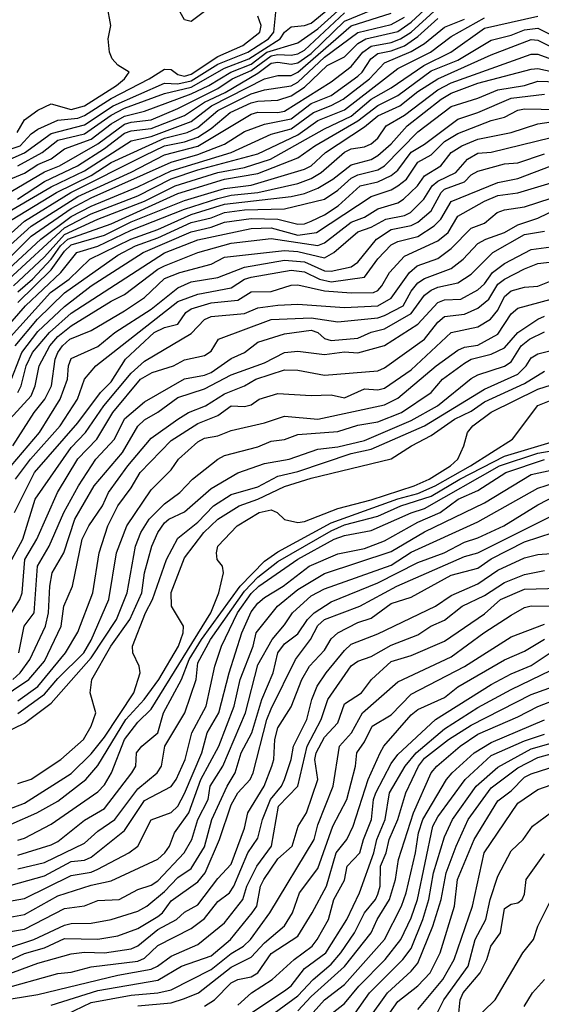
# Model space of a CAD drawing. Header units: metres. Extents: x -51132 to -49532, y -231222 to -229437.
# Tile 440 of 656: x -50198 to -50159, y -230481 to -230407. Entities that reach past the tile are written whole.
import ezdxf

# ---------------------------------------------------------------- set-up
doc = ezdxf.new("R2010")
doc.units = ezdxf.units.M
for name, color, linetype in [('CONTOUR_HALF', 8, 'Continuous'), ('CONTOUR_INDEX', 1, 'Continuous'), ('CONTOUR_INTER', 3, 'Continuous')]:
    doc.layers.add(name, color=color, linetype=linetype)

msp = doc.modelspace()

# ---------------------------------------------------------------- linework, layer by layer
at = {"layer": 'CONTOUR_HALF'}
for points, elevation in [([(-50198.58, -230418.256), (-50196.759, -230417.259), (-50195.58, -230416.352), (-50193.58, -230415.871), (-50191.58, -230414.47), (-50190.58, -230413.958), (-50187.58, -230412.847), (-50185.58, -230412.368), (-50183.08, -230410.956), (-50181.262, -230410.259), (-50178.917, -230408.759), (-50178.58, -230408.252), (-50178.08, -230407.858), (-50177.08, -230407.759), (-50176.58, -230407.579), (-50174.08, -230405.509)], 39.5), ([(-50200.58, -230424.638), (-50198.08, -230422.419), (-50194.615, -230420.259), (-50189.08, -230417.493), (-50187.58, -230416.776), (-50186.08, -230416.476), (-50185.08, -230416.11), (-50184.08, -230415.464), (-50182.646, -230414.259), (-50181.08, -230413.55), (-50180.58, -230413.42), (-50179.08, -230413.353), (-50178.08, -230413.029), (-50177.08, -230412.381), (-50175.393, -230410.759), (-50174.08, -230410.106), (-50173.08, -230409.11), (-50172.499, -230408.759), (-50170.08, -230408.197), (-50169.08, -230407.511), (-50167.08, -230405.619)], 42.5), ([(-50184.08, -230406.333), (-50185.58, -230407.455), (-50186.08, -230407.326), (-50186.406, -230406.759)], 38.5), ([(-50200.08, -230422.174), (-50196.08, -230419.841), (-50193.58, -230418.647), (-50190.08, -230416.403), (-50188.58, -230416.064), (-50185.58, -230414.947), (-50184.048, -230413.759), (-50180.08, -230411.748), (-50179.08, -230411.491), (-50178.08, -230411.485), (-50177.58, -230411.255), (-50173.58, -230407.784), (-50170.58, -230406.823)], 41.5), ([(-50199.58, -230417.175), (-50198.392, -230416.759), (-50197.58, -230415.87), (-50197.08, -230415.514), (-50195.58, -230414.849), (-50194.08, -230414.688), (-50193.58, -230414.489), (-50191.58, -230413.226), (-50188.725, -230411.759), (-50187.58, -230411.023), (-50187.08, -230411.045), (-50186.58, -230411.433), (-50186.08, -230411.544), (-50185.58, -230411.4), (-50183.58, -230410.074), (-50181.698, -230409.259), (-50180.435, -230408.259), (-50180.327, -230407.759), (-50180.58, -230407.045)], 38.5), ([(-50199.08, -230420.189), (-50196.58, -230418.721), (-50195.442, -230418.259), (-50192.58, -230416.621), (-50190.58, -230415.145), (-50190.08, -230414.983), (-50188.58, -230414.827), (-50186.58, -230413.975), (-50183.58, -230412.467), (-50182.519, -230411.759), (-50181.08, -230411.125), (-50179.58, -230410.027), (-50179.08, -230409.926), (-50178.08, -230409.97), (-50177.58, -230409.88), (-50177.08, -230409.597), (-50174.08, -230406.808)], 40.5), ([(-50199.291, -230425.259), (-50197.58, -230423.533), (-50194.58, -230421.463), (-50193.08, -230420.67), (-50187.08, -230418), (-50185.08, -230417.421), (-50183.08, -230416.644), (-50181.58, -230415.705), (-50180.08, -230415.151), (-50178.08, -230414.747), (-50176.58, -230413.605), (-50175.08, -230412.998), (-50173.08, -230411.545), (-50172.766, -230411.259), (-50172.122, -230410.259), (-50171.58, -230409.852), (-50170.58, -230409.651), (-50169.58, -230409.263), (-50168.58, -230408.582), (-50167.08, -230407.233)], 43.5), ([(-50199.25, -230426.759), (-50195.08, -230422.913), (-50193.08, -230421.874), (-50189.58, -230420.51), (-50187.08, -230419.253), (-50185.08, -230418.575), (-50180.58, -230417.367), (-50177.58, -230415.949), (-50176.08, -230414.86), (-50174.08, -230414.063), (-50170.08, -230410.978), (-50167.635, -230409.759), (-50166.08, -230408.57), (-50163.58, -230407.166)], 44.5), ([(-50198.58, -230427.718), (-50197.477, -230426.759), (-50196.089, -230425.259), (-50195.375, -230424.259), (-50194.818, -230423.759), (-50191.58, -230422.624), (-50186.58, -230420.337), (-50183.08, -230419.276), (-50180.58, -230418.846), (-50177.58, -230417.662), (-50176.303, -230416.759), (-50173.08, -230414.906), (-50171.58, -230413.735), (-50170.08, -230413.003), (-50167.58, -230411.149), (-50165.58, -230410.354), (-50163.08, -230408.837), (-50161.58, -230408.483), (-50160.58, -230408.086), (-50159.58, -230407.957), (-50157.58, -230408.939)], 45.5), ([(-50200.194, -230431.259), (-50198.011, -230428.759), (-50195.35, -230426.259), (-50194.161, -230424.759), (-50192.58, -230424.292), (-50190.08, -230423.097), (-50186.08, -230421.519), (-50183.58, -230420.718), (-50182.58, -230420.477), (-50180.58, -230420.272), (-50177.58, -230419.596), (-50176.58, -230419.207), (-50175.842, -230418.759), (-50174.08, -230417.234), (-50173.58, -230416.991), (-50172.58, -230416.853), (-50172.08, -230416.61), (-50171.58, -230416.191), (-50170.955, -230415.259), (-50169.58, -230414.466), (-50167.08, -230412.571), (-50166.08, -230412.035), (-50160.08, -230409.888), (-50159.58, -230409.9), (-50158.08, -230410.452)], 46.5), ([(-50198.781, -230431.759), (-50197.114, -230429.759), (-50195.08, -230427.782), (-50191.08, -230424.963), (-50189.744, -230424.259), (-50188.08, -230423.667), (-50185.58, -230422.52), (-50184.08, -230422.162), (-50183.08, -230421.766), (-50181.58, -230421.571), (-50178.58, -230421.497), (-50175.58, -230420.771), (-50174.58, -230420.098), (-50173.58, -230419.202), (-50173.08, -230418.945), (-50171.58, -230418.565), (-50171.08, -230418.273), (-50168.58, -230415.712), (-50166.08, -230413.825), (-50164.08, -230413.199), (-50162.58, -230412.567), (-50160.58, -230412.251), (-50159.58, -230411.919), (-50156.58, -230412.017)], 47.5), ([(-50198.577, -230435.259), (-50198.316, -230434.759), (-50197.95, -230433.259), (-50197.487, -230432.259), (-50196.2, -230430.759), (-50194.58, -230429.316), (-50187.58, -230424.777), (-50185.08, -230423.805), (-50181.08, -230422.963), (-50179.58, -230422.916), (-50177.58, -230423.466), (-50176.185, -230423.259), (-50172.08, -230420.559), (-50170.58, -230420.066), (-50170.08, -230419.761), (-50169.43, -230419.259), (-50168.58, -230417.997), (-50167.58, -230417.452), (-50166.58, -230416.435), (-50165.58, -230415.846), (-50163.08, -230414.867), (-50162.08, -230414.622), (-50161.08, -230414.105), (-50160.58, -230413.995), (-50158.08, -230414.042)], 48.5), ([(-50198.954, -230439.259), (-50197.345, -230436.759), (-50196.549, -230435.759), (-50196.062, -230434.759), (-50195.768, -230432.759), (-50195.578, -230432.259), (-50195.238, -230431.759), (-50194.68, -230431.259), (-50193.08, -230430.602), (-50190.58, -230429.137), (-50189.08, -230428.125), (-50187.58, -230426.708), (-50186.436, -230426.259), (-50184.08, -230425.626), (-50183.08, -230425.117), (-50178.58, -230424.605), (-50177.58, -230424.687), (-50175.58, -230425.164), (-50174.878, -230424.759), (-50173.08, -230423.215), (-50172.08, -230422.871), (-50170.992, -230422.259), (-50169.58, -230421.993), (-50169.133, -230421.759), (-50168.135, -230420.759), (-50167.506, -230419.759), (-50167.08, -230419.407), (-50165.731, -230418.759), (-50164.866, -230417.759), (-50164.08, -230417.315), (-50163.08, -230417.235), (-50158.58, -230416.141)], 49.5), ([(-50198.76, -230441.759), (-50197.627, -230440.259), (-50195.397, -230437.759), (-50194.1, -230435.759), (-50193.59, -230434.259), (-50192.732, -230433.259), (-50186.58, -230428.428), (-50185.08, -230427.874), (-50182.58, -230427.422), (-50181.594, -230426.759), (-50181.08, -230426.6), (-50178.08, -230426.085), (-50177.08, -230426.217), (-50175.95, -230426.759), (-50175.08, -230426.965), (-50172.58, -230426.614), (-50171.58, -230425.23), (-50170.58, -230424.19), (-50170.08, -230423.937), (-50168.58, -230423.553), (-50167.363, -230422.759), (-50166.858, -230422.259), (-50166.08, -230420.93), (-50162.58, -230419.511), (-50161.08, -230419.211), (-50158.58, -230418.258)], 50.5), ([(-50199.03, -230447.759), (-50198.195, -230446.259), (-50197.273, -230443.259), (-50194.58, -230439.366), (-50193.514, -230438.259), (-50192.139, -230436.259), (-50190.08, -230433.795), (-50189.08, -230432.905), (-50185.58, -230430.844), (-50184.58, -230429.79), (-50184.08, -230429.571), (-50181.58, -230429.323), (-50180.58, -230428.898), (-50179.08, -230428.713), (-50177.58, -230428.644), (-50174.08, -230428.874), (-50171.575, -230428.759), (-50170.58, -230428.192), (-50169.212, -230426.259), (-50168.644, -230425.759), (-50167.08, -230425.209), (-50166.08, -230424.46), (-50164.58, -230422.933), (-50163.58, -230422.563), (-50162.631, -230421.759), (-50162.08, -230421.567), (-50160.58, -230421.341), (-50157.58, -230420.366)], 51.5), ([(-50198.507, -230454.759), (-50198.091, -230452.759), (-50197.354, -230451.759), (-50197.091, -230448.259), (-50196.236, -230446.759), (-50195.13, -230444.259), (-50194.028, -230442.259), (-50192.735, -230440.259), (-50191.337, -230438.759), (-50190.58, -230437.239), (-50189.08, -230435.943), (-50186.08, -230434.239), (-50184.58, -230433.958), (-50184.08, -230433.749), (-50182.58, -230432.71), (-50181.58, -230432.266), (-50180.58, -230431.473), (-50178.58, -230430.846), (-50176.58, -230430.58), (-50176.08, -230430.757), (-50175.58, -230431.201), (-50175.08, -230431.37), (-50173.08, -230431.174), (-50172.08, -230430.745), (-50171.08, -230430.489), (-50169.08, -230429.341), (-50168.08, -230427.956), (-50167.58, -230427.576), (-50167.08, -230427.356), (-50165.58, -230427.045), (-50164.58, -230426.378), (-50162.956, -230424.759), (-50160.58, -230423.416), (-50159.08, -230423.169)], 52.5), ([(-50200.08, -230458.304), (-50197.747, -230456.759), (-50196.58, -230455.391), (-50195.338, -230452.759), (-50195.139, -230451.259), (-50194.472, -230449.759), (-50193.742, -230446.259), (-50193.265, -230445.259), (-50192.224, -230443.759), (-50191.784, -230442.759), (-50190.335, -230440.759), (-50188.58, -230438.686), (-50186.58, -230437.253), (-50185.769, -230436.759), (-50184.508, -230436.259), (-50183.08, -230435.351), (-50181.592, -230434.759), (-50180.745, -230434.259), (-50178.58, -230433.556), (-50177.58, -230433.587), (-50175.58, -230433.964), (-50171.58, -230433.636), (-50171.08, -230433.396), (-50168.088, -230431.259), (-50167.08, -230429.973), (-50166.58, -230429.564), (-50165.08, -230429.385), (-50164.08, -230428.939), (-50163.267, -230428.259), (-50162.58, -230427.132), (-50162.08, -230426.749), (-50160.58, -230425.997), (-50159.58, -230425.593), (-50158.08, -230425.402)], 53.5), ([(-50198.58, -230459.308), (-50196.58, -230457.863), (-50195.58, -230456.693), (-50193.63, -230454.759), (-50193.08, -230453.818), (-50191.742, -230450.759), (-50191.17, -230447.259), (-50190.396, -230445.259), (-50188.58, -230442.542), (-50187.08, -230441.051), (-50186.533, -230440.259), (-50185.08, -230438.944), (-50184.58, -230438.675), (-50183.58, -230438.496), (-50182.58, -230438.103), (-50180.08, -230437.535), (-50178.58, -230437.039), (-50176.08, -230437.244), (-50171.08, -230436.169), (-50170.08, -230435.68), (-50167.222, -230433.259), (-50165.58, -230432.076), (-50165.08, -230431.848), (-50164.08, -230431.699), (-50162.58, -230430.887), (-50161.58, -230429.36), (-50161.08, -230428.937), (-50158.58, -230428.267)], 54.5), ([(-50198.58, -230464.568), (-50197.58, -230464.245), (-50195.356, -230462.759), (-50193.661, -230461.259), (-50193.079, -230460.259), (-50192.737, -230459.259), (-50193.16, -230457.759), (-50193.039, -230456.759), (-50191.597, -230454.259), (-50190.178, -230452.259), (-50189.27, -230450.259), (-50189.077, -230448.759), (-50188.528, -230446.759), (-50188.08, -230445.745), (-50187.58, -230445.024), (-50187.249, -230444.759), (-50186.08, -230444.206), (-50184.08, -230442.443), (-50182.08, -230441.283), (-50180.08, -230440.57), (-50178.226, -230440.259), (-50176.08, -230439.513), (-50174.58, -230439.327), (-50172.58, -230438.855), (-50169.08, -230437.353), (-50167.116, -230436.259), (-50164.58, -230434.218), (-50164.08, -230433.925), (-50162.08, -230433.279), (-50161.58, -230432.956), (-50160.831, -230431.759), (-50160.209, -230431.259), (-50159.08, -230430.696)], 55.5), ([(-50199.08, -230467.614), (-50197.143, -230466.759), (-50195.58, -230465.878), (-50193.48, -230464.259), (-50192.58, -230463.199), (-50190.484, -230459.759), (-50189.109, -230458.259), (-50188.012, -230456.759), (-50186.519, -230454.259), (-50186.172, -230453.259), (-50186.166, -230452.759), (-50187.065, -230451.259), (-50187.08, -230450.246), (-50186.08, -230447.635), (-50184.635, -230445.759), (-50183.58, -230444.754), (-50181.972, -230443.759), (-50180.58, -230443.252), (-50178.58, -230442.307), (-50176.58, -230441.671), (-50170.58, -230440.228), (-50169.074, -230439.259), (-50167.58, -230438.485), (-50165.833, -230437.259), (-50164.58, -230436.655), (-50163.58, -230435.944), (-50160.58, -230434.588), (-50159.08, -230433.657)], 56.5), ([(-50198.58, -230469.94), (-50196.08, -230469.163), (-50195.58, -230468.896), (-50193.58, -230467.3), (-50192.08, -230466.429), (-50190.04, -230463.759), (-50189.733, -230463.259), (-50189.668, -230462.259), (-50189.292, -230461.759), (-50188.07, -230460.759), (-50187.648, -230459.259), (-50186.317, -230456.759), (-50185.723, -230455.259), (-50184.807, -230453.759), (-50181.908, -230449.759), (-50180.08, -230447.892), (-50179.08, -230447.188), (-50175.08, -230445.011), (-50170.08, -230443.229), (-50168.58, -230442.822), (-50167.286, -230442.259), (-50164.642, -230440.759), (-50161.488, -230438.759), (-50159.58, -230436.227), (-50157.08, -230435.23)], 57.5), ([(-50199.08, -230472.178), (-50196.58, -230471.484), (-50194.58, -230470.409), (-50193.58, -230470.292), (-50193.08, -230470.073), (-50190.58, -230468.072), (-50189.08, -230465.839), (-50187.08, -230464.776), (-50186.705, -230464.259), (-50186.041, -230462.759), (-50185.532, -230460.759), (-50184.457, -230458.759), (-50183.81, -230455.759), (-50183.295, -230454.259), (-50182.118, -230451.759), (-50181.08, -230450.33), (-50180.516, -230449.759), (-50177.58, -230447.734), (-50174.859, -230446.259), (-50174.08, -230445.982), (-50172.08, -230445.607), (-50169.08, -230444.27), (-50168.08, -230443.948), (-50162.454, -230440.759), (-50159.58, -230439.807), (-50157.58, -230439.441)], 58.5), ([(-50200.58, -230474.829), (-50198.08, -230474.381), (-50195.58, -230472.983), (-50193.08, -230472.172), (-50191.58, -230471.864), (-50188.08, -230470.218), (-50187.551, -230469.759), (-50187.209, -230469.259), (-50186.836, -230468.259), (-50185.758, -230466.759), (-50184.858, -230464.259), (-50183.496, -230461.759), (-50182.361, -230458.759), (-50181.913, -230456.759), (-50180.925, -230454.259), (-50180.709, -230453.259), (-50179.105, -230451.259), (-50177.58, -230450.019), (-50175.58, -230448.827), (-50170.58, -230447.181), (-50168.08, -230445.697), (-50163.58, -230443.512), (-50160.08, -230441.399), (-50157.08, -230440.763)], 59.5), ([(-50199.58, -230476.982), (-50197.37, -230476.259), (-50195.08, -230475.183), (-50194.58, -230475.046), (-50193.08, -230475.034), (-50191.58, -230474.74), (-50189.58, -230474.122), (-50188.911, -230473.759), (-50187.58, -230472.659), (-50186.58, -230471.605), (-50185.58, -230470.923), (-50184.58, -230469.316), (-50184.043, -230467.259), (-50182.887, -230464.759), (-50182.286, -230463.759), (-50181.843, -230462.259), (-50181.031, -230460.759), (-50180.273, -230458.259), (-50179.425, -230456.259), (-50179.085, -230454.759), (-50178.58, -230454.101), (-50177.58, -230453.339), (-50176.855, -230452.259), (-50176.367, -230451.759), (-50175.08, -230450.943), (-50171.58, -230449.526), (-50168.58, -230447.993), (-50166.617, -230447.259), (-50165.08, -230446.462), (-50164.08, -230446.141), (-50162.132, -230445.259), (-50159.58, -230443.666), (-50158.08, -230442.905)], 60.5), ([(-50199.58, -230478.947), (-50197.08, -230478.02), (-50194.58, -230477.32), (-50193.58, -230477.201), (-50192.08, -230477.251), (-50190.08, -230476.938), (-50189.58, -230476.729), (-50188.08, -230475.498), (-50186.692, -230474.759), (-50186.08, -230474.211), (-50185.08, -230473.651), (-50183.58, -230471.671), (-50182.58, -230470.613), (-50181.58, -230467.905), (-50181.322, -230466.759), (-50180.107, -230464.759), (-50179.53, -230463.259), (-50179.379, -230462.759), (-50179.303, -230461.259), (-50179.08, -230460.386), (-50178.08, -230458.823), (-50177.279, -230456.759), (-50176.707, -230455.759), (-50175.58, -230454.554), (-50175.08, -230453.722), (-50174.58, -230453.26), (-50173.08, -230452.494), (-50172.08, -230452.165), (-50170.58, -230451.074), (-50169.08, -230450.59), (-50166.08, -230448.952), (-50164.08, -230448.414), (-50163.08, -230447.715), (-50160.58, -230446.453), (-50158.43, -230445.759)], 61.5), ([(-50199.08, -230480.694), (-50197.08, -230480.38), (-50191.08, -230478.915), (-50188.58, -230478.474), (-50188.096, -230478.259), (-50187.08, -230477.503), (-50185.08, -230476.635), (-50183.08, -230475.01), (-50181.706, -230473.259), (-50181.408, -230472.259), (-50180.662, -230470.759), (-50179.564, -230469.259), (-50179.041, -230466.259), (-50177.586, -230464.759), (-50176.88, -230461.759), (-50175.831, -230459.759), (-50175.343, -230458.259), (-50173.58, -230455.743), (-50173.08, -230455.382), (-50172.08, -230455.035), (-50170.58, -230454.179), (-50168.58, -230453.416), (-50167.608, -230452.759), (-50166.58, -230452.326), (-50165.258, -230451.259), (-50163.58, -230450.473), (-50162.08, -230449.494), (-50160.58, -230448.893), (-50159.08, -230448.584)], 62.5), ([(-50195.58, -230482.161), (-50193.08, -230480.975), (-50190.08, -230480.417), (-50188.08, -230480.248), (-50187.08, -230480.024), (-50184.08, -230478.494), (-50182.58, -230477.302), (-50181.648, -230476.759), (-50181.131, -230476.259), (-50179.682, -230474.259), (-50176.361, -230468.759), (-50176.08, -230467.66), (-50174.928, -230464.759), (-50174.458, -230461.759), (-50173.567, -230460.759), (-50172.734, -230459.259), (-50170.08, -230456.939), (-50166.08, -230455.069), (-50163.643, -230453.259), (-50161.58, -230451.936), (-50160.58, -230451.356), (-50160.08, -230451.238), (-50158.58, -230451.266)], 63.5), ([(-50184.58, -230481.24), (-50183.834, -230480.759), (-50182.58, -230479.508), (-50182.08, -230479.245), (-50181.08, -230479.049), (-50180.581, -230478.759), (-50179.58, -230477.302), (-50177.58, -230476.004), (-50176.511, -230474.259), (-50175.444, -230472.259), (-50174.703, -230469.759), (-50173.921, -230468.759), (-50173.441, -230467.759), (-50172.32, -230464.259), (-50171.413, -230462.259), (-50171.145, -230461.759), (-50169.08, -230459.422), (-50168.58, -230459.003), (-50166.58, -230458.109), (-50165.58, -230457.314), (-50162.08, -230455.281), (-50160.58, -230454.635), (-50159.08, -230453.737)], 64.5), ([(-50182.08, -230482.416), (-50178.58, -230480.095), (-50178.08, -230479.731), (-50177.08, -230478.425), (-50175.495, -230477.259), (-50173.915, -230474.759), (-50172.964, -230472.759), (-50171.876, -230469.759), (-50171.661, -230468.759), (-50171.046, -230467.259), (-50170.724, -230465.259), (-50169.53, -230463.259), (-50168.712, -230462.259), (-50166.58, -230460.466), (-50164.08, -230458.875), (-50161.58, -230457.506), (-50158.58, -230456.075)], 65.5), ([(-50177.58, -230481.591), (-50176.58, -230480.51), (-50174.08, -230478.271), (-50172.092, -230475.759), (-50171.635, -230474.759), (-50170.705, -230473.259), (-50170.25, -230471.759), (-50170.049, -230470.259), (-50168.906, -230466.759), (-50167.582, -230463.759), (-50167.175, -230463.259), (-50165.424, -230461.759), (-50164.08, -230460.862), (-50161.08, -230459.571), (-50159.58, -230458.782), (-50157.58, -230458.009)], 66.5), ([(-50175.012, -230481.759), (-50174.08, -230481.043), (-50173, -230479.759), (-50171.03, -230477.759), (-50169.853, -230476.259), (-50169.08, -230474.633), (-50168.614, -230473.259), (-50167.468, -230467.759), (-50167.08, -230467.046), (-50165.046, -230464.259), (-50163.08, -230462.451), (-50160.58, -230461.369), (-50159.08, -230460.869)], 67.5), ([(-50172.317, -230482.259), (-50170.872, -230480.259), (-50169.08, -230478.626), (-50168.58, -230478.026), (-50167.468, -230475.259), (-50166.849, -230473.259), (-50166.476, -230471.259), (-50165.723, -230469.259), (-50164.812, -230467.259), (-50163.08, -230464.892), (-50161.08, -230463.38), (-50159.58, -230462.602), (-50156.08, -230461.639)], 68.5), ([(-50168.58, -230481.507), (-50166.711, -230479.259), (-50165.863, -230477.759), (-50164.498, -230473.759), (-50163.62, -230469.759), (-50161.08, -230466.038), (-50159.58, -230465.009), (-50158.08, -230464.491)], 69.5), ([(-50165.524, -230481.759), (-50165.407, -230480.759), (-50165.192, -230480.259), (-50163.909, -230478.759), (-50163.42, -230477.759), (-50163.126, -230476.759), (-50162.396, -230475.759), (-50162.08, -230473.92), (-50161.58, -230473.609), (-50161.08, -230473.505), (-50160.775, -230473.259), (-50160.58, -230472.853), (-50160.454, -230471.759), (-50159.08, -230469.829)], 70.5), ([(-50160.605, -230481.259), (-50159.992, -230480.259), (-50159.08, -230479.236)], 71.5)]:
    msp.add_lwpolyline(points, dxfattribs=dict(at, elevation=elevation))
at = {"layer": 'CONTOUR_INDEX'}
for points, elevation in [([(-50200.08, -230419.633), (-50198.08, -230418.806), (-50197.08, -230418.173), (-50196.08, -230417.732), (-50195.08, -230417.002), (-50193.08, -230416.263), (-50191.58, -230415.122), (-50190.58, -230414.539), (-50189.08, -230414.17), (-50185.58, -230412.873), (-50184.259, -230412.259), (-50182.612, -230411.259), (-50181.08, -230410.646), (-50179.92, -230409.759), (-50177.58, -230409.048), (-50176.08, -230408.012), (-50174.08, -230406.19)], 40), ([(-50198.909, -230427.259), (-50196.58, -230425.077), (-50195.08, -230423.416), (-50192.58, -230422.26), (-50189.08, -230420.916), (-50186.781, -230419.759), (-50183.58, -230418.757), (-50181.58, -230418.39), (-50179.631, -230417.759), (-50175.58, -230415.497), (-50173.58, -230414.534), (-50172.08, -230413.269), (-50170.58, -230412.427), (-50168.139, -230410.759), (-50166.103, -230409.759), (-50163.58, -230407.947), (-50159.58, -230407.04)], 45), ([(-50199.503, -230441.259), (-50196.96, -230438.259), (-50195.401, -230435.759), (-50194.86, -230434.259), (-50194.774, -230433.259), (-50194.58, -230432.716), (-50192.58, -230431.798), (-50191.292, -230430.759), (-50188.58, -230428.999), (-50186.58, -230427.409), (-50185.58, -230426.968), (-50183.58, -230426.634), (-50181.58, -230425.87), (-50178.58, -230425.342), (-50177.08, -230425.465), (-50175.58, -230426.131), (-50175.08, -230426.172), (-50173.58, -230425.843), (-50173.08, -230425.484), (-50171.699, -230423.759), (-50170.58, -230423.027), (-50169.08, -230422.746), (-50168.58, -230422.479), (-50167.58, -230421.636), (-50166.838, -230420.259), (-50166.58, -230420.028), (-50165.08, -230419.456), (-50164.58, -230418.937), (-50164.08, -230418.662), (-50162.08, -230418.126), (-50161.08, -230418.041), (-50159.08, -230417.361)], 50), ([(-50199.58, -230460.755), (-50198.08, -230460.048), (-50196.08, -230458.544), (-50193.08, -230455.134), (-50191.187, -230452.259), (-50190.383, -230450.259), (-50189.76, -230446.759), (-50189.344, -230445.759), (-50188.731, -230444.759), (-50187.58, -230443.605), (-50186.433, -230442.759), (-50185.478, -230441.759), (-50183.58, -230440.247), (-50183.08, -230439.969), (-50180.58, -230439.338), (-50179.58, -230438.891), (-50178.58, -230438.778), (-50177.58, -230438.403), (-50174.58, -230438.172), (-50173.08, -230437.706), (-50171.58, -230437.449), (-50169.811, -230436.759), (-50167.592, -230435.259), (-50166.735, -230434.259), (-50165.08, -230433.058), (-50164.58, -230432.747), (-50163.08, -230432.39), (-50162.08, -230431.913), (-50161.08, -230430.749), (-50159.58, -230429.759), (-50159.08, -230429.534)], 55), ([(-50202.58, -230476.231), (-50198.08, -230475.476), (-50195.08, -230473.919), (-50193.58, -230473.733), (-50192.58, -230473.335), (-50190.979, -230473.259), (-50189.58, -230472.495), (-50188.58, -230472.171), (-50188.08, -230471.864), (-50186.106, -230469.759), (-50185.528, -230468.759), (-50185.09, -230467.259), (-50184.3, -230465.759), (-50184.153, -230464.759), (-50183.214, -230463.259), (-50181.52, -230459.259), (-50180.58, -230455.656), (-50179.511, -230453.759), (-50178.58, -230452.67), (-50177.99, -230451.759), (-50176.58, -230450.482), (-50175.58, -230449.98), (-50170.58, -230448.188), (-50169.08, -230447.212), (-50164.08, -230444.957), (-50159.58, -230442.427), (-50157.08, -230441.616)], 60), ([(-50182.08, -230481.169), (-50181.051, -230480.259), (-50179.515, -230479.259), (-50177.86, -230477.759), (-50176.51, -230476.759), (-50176.13, -230476.259), (-50175.291, -230474.759), (-50174.889, -230473.259), (-50174.08, -230471.8), (-50173.883, -230470.759), (-50172.928, -230469.759), (-50172.67, -230468.759), (-50172.064, -230467.259), (-50171.924, -230465.759), (-50171.746, -230465.259), (-50170.58, -230463.052), (-50170.08, -230462.385), (-50167.262, -230459.759), (-50163.08, -230457.148), (-50161.58, -230456.335), (-50160.08, -230455.704), (-50158.58, -230454.711)], 65), ([(-50167.379, -230482.259), (-50166.635, -230480.759), (-50164.822, -230478.259), (-50164.291, -230476.259), (-50163.487, -230474.759), (-50163.166, -230473.259), (-50162.58, -230471.5), (-50161.58, -230469.605), (-50160.69, -230468.759), (-50159.98, -230467.759), (-50158.08, -230466.369)], 70)]:
    msp.add_lwpolyline(points, dxfattribs=dict(at, elevation=elevation))
at = {"layer": 'CONTOUR_INTER'}
for points, elevation in [([(-50198.628, -230415.759), (-50198.08, -230414.812), (-50197.08, -230414.09), (-50196.08, -230413.627), (-50194.58, -230414.041), (-50193.58, -230413.779), (-50191.174, -230412.259), (-50190.587, -230411.759), (-50190.23, -230411.259), (-50191.08, -230410.733), (-50191.496, -230410.259), (-50191.694, -230409.759), (-50191.814, -230408.759), (-50191.606, -230407.759), (-50191.876, -230406.259)], 38), ([(-50204.08, -230428.642), (-50197.58, -230422.789), (-50194.08, -230420.555), (-50190.08, -230418.732), (-50187.58, -230417.438), (-50185.08, -230416.792), (-50181.08, -230414.399), (-50180.58, -230414.253), (-50179.08, -230414.267), (-50178.58, -230414.158), (-50175.08, -230411.973), (-50173.58, -230410.826), (-50172.722, -230409.759), (-50172.08, -230409.303), (-50170.58, -230409.019), (-50169.899, -230408.759), (-50169.08, -230408.242), (-50167.08, -230406.43)], 43), ([(-50200.08, -230418.179), (-50198.08, -230417.286), (-50196.08, -230415.856), (-50193.58, -230415.196), (-50191.42, -230413.759), (-50187.58, -230412.071), (-50186.58, -230412.114), (-50185.58, -230411.899), (-50183.58, -230410.654), (-50181.325, -230409.759), (-50179.773, -230408.759), (-50179.385, -230408.259), (-50179.236, -230406.759)], 39), ([(-50198.59, -230420.759), (-50196.58, -230419.434), (-50194.113, -230418.259), (-50192.08, -230416.963), (-50190.58, -230415.812), (-50190.08, -230415.639), (-50188.58, -230415.469), (-50186.08, -230414.486), (-50184.58, -230413.485), (-50183.035, -230412.759), (-50180.58, -230411.327), (-50179.58, -230410.584), (-50179.08, -230410.494), (-50178.08, -230410.653), (-50177.58, -230410.546), (-50176.58, -230409.857), (-50174.08, -230407.426), (-50171.58, -230406.391)], 41), ([(-50202.08, -230428.576), (-50196.856, -230423.759), (-50194.58, -230422.065), (-50193.08, -230421.291), (-50189.58, -230419.849), (-50187.08, -230418.653), (-50182.589, -230417.259), (-50179.58, -230415.9), (-50178.08, -230415.483), (-50176.421, -230414.259), (-50175.08, -230413.757), (-50174.189, -230413.259), (-50172.2, -230411.759), (-50171.08, -230410.558), (-50169.08, -230409.695), (-50168.08, -230409.09), (-50166.58, -230407.869), (-50165.08, -230407.276)], 44), ([(-50199.58, -230422.633), (-50195.675, -230420.259), (-50193.08, -230418.995), (-50191.58, -230418.025), (-50187.58, -230416.184), (-50185.888, -230415.759), (-50185.08, -230415.395), (-50183.58, -230414.117), (-50181.08, -230412.867), (-50180.08, -230412.567), (-50178.08, -230412.276), (-50177.58, -230412), (-50175.58, -230410.122), (-50173.08, -230408.265), (-50170.58, -230407.669), (-50169.58, -230407.13)], 42), ([(-50198.58, -230428.5), (-50196.08, -230426.067), (-50195.08, -230424.669), (-50194.58, -230424.185), (-50192.08, -230423.465), (-50190.08, -230422.456), (-50186.08, -230420.868), (-50183.08, -230419.963), (-50181.08, -230419.723), (-50177.08, -230418.515), (-50176.58, -230418.258), (-50175.521, -230417.259), (-50172.58, -230415.341), (-50171.58, -230414.51), (-50169.927, -230413.759), (-50168.58, -230412.695), (-50167.08, -230411.738), (-50163.08, -230409.955), (-50160.08, -230408.804), (-50159.58, -230408.852), (-50158.08, -230409.601)], 46), ([(-50199.58, -230431.572), (-50196.133, -230427.759), (-50194.735, -230426.759), (-50193.172, -230425.259), (-50190.114, -230423.759), (-50188.08, -230423.029), (-50185.58, -230421.918), (-50183.08, -230421.145), (-50178.08, -230420.569), (-50177.08, -230420.343), (-50176.08, -230419.942), (-50174.969, -230419.259), (-50173.58, -230418.18), (-50172.08, -230417.797), (-50171.58, -230417.5), (-50170.58, -230416.617), (-50169.377, -230415.259), (-50166.83, -230413.259), (-50166.08, -230412.81), (-50164.08, -230412.066), (-50160.08, -230411.011), (-50159.58, -230410.975), (-50158.08, -230411.309)], 47), ([(-50199.256, -230434.759), (-50198.279, -230432.259), (-50197.08, -230430.695), (-50195.08, -230428.806), (-50193.08, -230427.267), (-50189.184, -230424.759), (-50185.58, -230423.215), (-50184.08, -230422.868), (-50183.08, -230422.486), (-50181.08, -230422.211), (-50179.08, -230422.267), (-50177.58, -230422.636), (-50177.08, -230422.605), (-50176.58, -230422.408), (-50175.58, -230421.946), (-50174.559, -230421.259), (-50172.923, -230419.759), (-50171.58, -230419.464), (-50170.58, -230419), (-50170.08, -230418.604), (-50169.08, -230417.249), (-50168.08, -230416.655), (-50165.58, -230414.768), (-50164.08, -230414.264), (-50161.58, -230413.195), (-50159.08, -230412.892)], 48), ([(-50199.18, -230437.259), (-50197.58, -230435.511), (-50197.285, -230434.759), (-50196.986, -230433.259), (-50196.169, -230431.759), (-50195.58, -230431.063), (-50194.58, -230430.267), (-50191.58, -230428.409), (-50190.58, -230427.917), (-50188.08, -230426.021), (-50187.58, -230425.762), (-50185.08, -230424.775), (-50182.58, -230424.066), (-50179.58, -230423.711), (-50176.08, -230424.226), (-50175.58, -230424.044), (-50173.58, -230422.477), (-50172.58, -230422.105), (-50171.58, -230421.481), (-50170.08, -230421.048), (-50169.658, -230420.759), (-50168.624, -230419.759), (-50168.08, -230419.015), (-50166.864, -230418.259), (-50166.093, -230417.259), (-50165.292, -230416.759), (-50164.08, -230416.257), (-50161.58, -230415.78), (-50159.58, -230415.108), (-50158.58, -230414.974)], 49), ([(-50198.815, -230444.259), (-50197.321, -230441.259), (-50194.08, -230437.526), (-50192.389, -230435.259), (-50191.58, -230434.453), (-50190.501, -230432.759), (-50188.347, -230430.759), (-50187.58, -230430.391), (-50186.58, -230430.122), (-50185.97, -230429.259), (-50185.58, -230428.995), (-50184.08, -230428.54), (-50182.08, -230428.327), (-50181.08, -230427.72), (-50179.58, -230427.688), (-50178.08, -230427.215), (-50177.58, -230427.179), (-50175.58, -230427.634), (-50173.58, -230427.79), (-50171.903, -230427.759), (-50171.58, -230427.611), (-50171.279, -230427.259), (-50170.713, -230426.259), (-50169.58, -230425.025), (-50167.08, -230423.889), (-50166.316, -230423.259), (-50165.58, -230422.033), (-50163.58, -230420.908), (-50162.58, -230420.495), (-50161.08, -230420.294), (-50158.08, -230419.381)], 51), ([(-50199.06, -230451.759), (-50198.415, -230450.759), (-50198.258, -230450.259), (-50198.054, -230447.759), (-50197.148, -230446.259), (-50195.604, -230442.759), (-50194.08, -230440.223), (-50192.661, -230438.759), (-50191.457, -230436.759), (-50189.389, -230434.259), (-50188.5, -230433.759), (-50186.904, -230433.259), (-50186.08, -230432.805), (-50184.58, -230432.474), (-50184.08, -230432.147), (-50183.525, -230431.259), (-50179.58, -230429.776), (-50176.58, -230429.65), (-50174.58, -230429.954), (-50171.58, -230429.653), (-50171.08, -230429.486), (-50169.686, -230428.759), (-50169.08, -230427.66), (-50168.58, -230427.026), (-50168.08, -230426.711), (-50166.08, -230425.951), (-50165.201, -230425.259), (-50164.08, -230424.095), (-50163.501, -230423.759), (-50162.101, -230423.259), (-50161.08, -230422.679), (-50159.58, -230422.192), (-50158.08, -230421.453)], 52), ([(-50198.962, -230456.759), (-50198.413, -230456.259), (-50197.666, -230455.259), (-50196.506, -230452.759), (-50196.271, -230451.759), (-50196.167, -230449.759), (-50195.991, -230448.759), (-50195.117, -230447.259), (-50194.304, -230444.759), (-50192.847, -230442.259), (-50190.734, -230439.759), (-50189.58, -230437.782), (-50189.08, -230437.291), (-50188.08, -230436.736), (-50186.58, -230435.636), (-50184.58, -230434.972), (-50182.58, -230433.941), (-50180.08, -230433.021), (-50178.58, -230432.256), (-50177.58, -230432.153), (-50175.58, -230432.397), (-50174.08, -230432.208), (-50173.08, -230432.274), (-50171.08, -230431.723), (-50168.58, -230430.146), (-50167.08, -230428.504), (-50166.58, -230428.308), (-50165.361, -230428.259), (-50164.08, -230427.569), (-50163.58, -230427.107), (-50162.982, -230426.259), (-50162.08, -230425.58), (-50160.08, -230424.54), (-50158.58, -230424.343)], 53), ([(-50198.58, -230458.357), (-50197.08, -230457.282), (-50195.007, -230454.759), (-50194.08, -230453.21), (-50192.965, -230450.259), (-50192.489, -230447.259), (-50191.818, -230445.259), (-50191.08, -230443.739), (-50190.08, -230442.407), (-50189.415, -230441.259), (-50187.08, -230438.848), (-50185.08, -230437.585), (-50183.58, -230436.971), (-50182.58, -230436.26), (-50181.58, -230436.314), (-50181.08, -230436.184), (-50180.491, -230435.759), (-50179.08, -230435.337), (-50176.58, -230435.47), (-50175.08, -230435.418), (-50174.08, -230435.655), (-50172.58, -230434.987), (-50171.58, -230435.062), (-50171.08, -230434.921), (-50169.08, -230433.55), (-50166.096, -230430.759), (-50164.08, -230430.336), (-50163.148, -230429.759), (-50162.58, -230429.095), (-50162.08, -230428.066), (-50161.58, -230427.645), (-50160.58, -230427.352), (-50159.58, -230427.285), (-50158.08, -230426.685)], 54), ([(-50200.003, -230466.759), (-50198.08, -230466.039), (-50194.58, -230463.814), (-50193.08, -230462.338), (-50192.08, -230461.078), (-50189.868, -230457.759), (-50189.412, -230456.259), (-50189.48, -230455.759), (-50189.956, -230454.759), (-50189.98, -230454.259), (-50189.002, -230451.759), (-50188.488, -230450.759), (-50187.431, -230447.759), (-50186.58, -230446.164), (-50185.08, -230444.968), (-50183.912, -230443.759), (-50182.58, -230442.894), (-50180.58, -230442.331), (-50179.08, -230441.534), (-50177.58, -230441.175), (-50173.58, -230439.821), (-50172.08, -230439.514), (-50168.08, -230437.764), (-50163.58, -230434.999), (-50161.08, -230433.885), (-50160.463, -230433.259), (-50160.08, -230432.66), (-50159.58, -230432.345), (-50157.58, -230431.859)], 56), ([(-50198.58, -230468.815), (-50198.08, -230468.663), (-50196.08, -230467.599), (-50192.58, -230465.181), (-50192.08, -230464.652), (-50191.557, -230463.759), (-50190.582, -230461.259), (-50189.58, -230459.964), (-50188.58, -230458.998), (-50184.102, -230451.759), (-50183.509, -230450.259), (-50183.148, -230448.759), (-50183.238, -230448.259), (-50183.625, -230447.759), (-50183.691, -230447.259), (-50183.59, -230446.759), (-50182.122, -230445.259), (-50180.487, -230444.259), (-50179.58, -230444.041), (-50179.125, -230444.259), (-50178.58, -230444.776), (-50177.58, -230444.995), (-50177.08, -230444.911), (-50174.58, -230443.959), (-50172.08, -230443.304), (-50168.862, -230442.259), (-50167.749, -230441.759), (-50166.136, -230440.759), (-50165.596, -230440.259), (-50165.137, -230439.259), (-50164.854, -230438.259), (-50164.468, -230437.759), (-50163.08, -230436.729), (-50159.58, -230435.005), (-50158.08, -230434.522)], 57), ([(-50198.58, -230470.944), (-50196.58, -230470.489), (-50193.58, -230469.034), (-50192.58, -230468.139), (-50191.316, -230467.259), (-50189.58, -230464.951), (-50188.142, -230463.759), (-50187.806, -230463.259), (-50187.564, -230461.759), (-50186.048, -230459.259), (-50185.196, -230456.759), (-50185.08, -230455.515), (-50184.142, -230453.759), (-50181.58, -230450.154), (-50180.58, -230449.095), (-50179.08, -230447.91), (-50175.08, -230445.614), (-50174.08, -230445.177), (-50171.58, -230444.52), (-50169.872, -230443.759), (-50167.58, -230443.015), (-50165.439, -230441.759), (-50162.08, -230440.037), (-50158.58, -230438.971)], 58), ([(-50204.08, -230474.215), (-50198.08, -230473.166), (-50194.58, -230471.46), (-50193.08, -230471.215), (-50192.58, -230470.989), (-50190.245, -230469.759), (-50189.58, -230469.263), (-50188.58, -230467.286), (-50187.08, -230466.734), (-50186.58, -230466.265), (-50186.08, -230465.304), (-50184.782, -230462.259), (-50184.391, -230460.759), (-50183.51, -230459.259), (-50182.734, -230456.259), (-50181.782, -230453.259), (-50181.08, -230451.7), (-50180.58, -230451.033), (-50180.08, -230450.612), (-50178.678, -230449.759), (-50176.737, -230448.259), (-50174.58, -230447.34), (-50172.58, -230446.955), (-50171.08, -230446.368), (-50168.58, -230444.984), (-50166.908, -230444.259), (-50165.57, -230443.259), (-50164.08, -230442.605), (-50161.983, -230441.259), (-50159.08, -230440.269)], 59), ([(-50199.58, -230477.99), (-50198.08, -230477.303), (-50196.58, -230476.87), (-50195.08, -230476.169), (-50192.58, -230476.223), (-50191.08, -230475.987), (-50189.58, -230475.432), (-50188.08, -230474.532), (-50187.724, -230474.259), (-50187.08, -230473.364), (-50185.08, -230471.934), (-50184.543, -230471.259), (-50183.448, -230468.759), (-50182.58, -230466.164), (-50182.08, -230465.253), (-50181.162, -230464.259), (-50180.929, -230463.759), (-50179.902, -230459.759), (-50179.58, -230458.959), (-50177.749, -230455.259), (-50176.641, -230453.759), (-50176.08, -230452.721), (-50175.573, -230452.259), (-50172.937, -230451.259), (-50170.171, -230449.759), (-50165.08, -230447.558), (-50164.08, -230447.275), (-50158.58, -230444.512)], 61), ([(-50200.08, -230480.046), (-50195.58, -230478.805), (-50194.58, -230478.709), (-50193.08, -230478.288), (-50189.58, -230477.872), (-50189.08, -230477.648), (-50188.08, -230476.702), (-50185.58, -230475.433), (-50184.58, -230474.688), (-50183.58, -230473.406), (-50182.718, -230472.759), (-50182.376, -230472.259), (-50181.338, -230469.759), (-50180.58, -230468.649), (-50180.232, -230467.259), (-50179.642, -230465.759), (-50178.821, -230464.759), (-50178.574, -230464.259), (-50178.075, -230462.759), (-50177.903, -230461.759), (-50176.917, -230459.759), (-50176.528, -230458.259), (-50176.129, -230457.259), (-50175.466, -230456.259), (-50174.08, -230454.598), (-50173.58, -230454.126), (-50171.58, -230453.33), (-50167.271, -230451.259), (-50166.08, -230450.48), (-50164.08, -230449.602), (-50162.58, -230448.56), (-50160.58, -230447.646), (-50159.58, -230447.408), (-50156.58, -230447.162)], 62), ([(-50196.08, -230481.182), (-50192.58, -230480.081), (-50188.08, -230479.288), (-50186.314, -230478.259), (-50184.08, -230477.472), (-50182.63, -230476.259), (-50181.016, -230474.259), (-50180.659, -230473.759), (-50180.373, -230472.259), (-50180.134, -230471.759), (-50179.08, -230470.198), (-50178.015, -230469.259), (-50177.557, -230467.759), (-50176.926, -230466.759), (-50176.095, -230464.259), (-50176.316, -230462.759), (-50176.215, -230462.259), (-50175.58, -230461.085), (-50174.58, -230460.02), (-50174.08, -230458.581), (-50172.811, -230457.759), (-50172.055, -230456.759), (-50170.58, -230455.408), (-50169.08, -230454.961), (-50166.58, -230453.896), (-50163.58, -230451.836), (-50162.387, -230450.759), (-50160.58, -230450.001), (-50157.08, -230449.895)], 63), ([(-50189.58, -230481.215), (-50187.08, -230480.99), (-50186.08, -230480.677), (-50185.035, -230480.259), (-50182.58, -230478.318), (-50181.08, -230477.586), (-50180.08, -230476.502), (-50178.58, -230475.222), (-50177.98, -230474.259), (-50177.454, -230472.759), (-50176.08, -230470.92), (-50174.949, -230467.759), (-50173.905, -230465.759), (-50173.265, -230463.259), (-50173.151, -230462.259), (-50172.58, -230461.431), (-50172.023, -230460.259), (-50170.58, -230459.418), (-50169.08, -230457.866), (-50165.08, -230455.796), (-50161.58, -230453.575), (-50159.08, -230452.629)], 64), ([(-50181.397, -230483.259), (-50177.58, -230480.473), (-50176.424, -230479.259), (-50175.08, -230478.098), (-50174.351, -230477.259), (-50173.341, -230475.759), (-50172.598, -230474.259), (-50171.762, -230473.259), (-50171.58, -230472.859), (-50171.411, -230472.259), (-50171.376, -230470.759), (-50170.956, -230469.759), (-50170.736, -230468.759), (-50170.092, -230467.259), (-50169.49, -230465.259), (-50168.549, -230463.259), (-50168.08, -230462.66), (-50166.288, -230461.259), (-50164.58, -230460.183), (-50160.08, -230457.882), (-50157.08, -230456.824)], 66), ([(-50177.08, -230482.446), (-50175.588, -230480.759), (-50174.08, -230479.612), (-50171.077, -230476.259), (-50169.818, -230473.759), (-50169.473, -230472.759), (-50168.76, -230469.759), (-50168.54, -230468.259), (-50168.212, -230467.259), (-50166.434, -230464.259), (-50166.018, -230463.759), (-50164.37, -230462.259), (-50163.08, -230461.497), (-50159.08, -230459.78)], 67), ([(-50173.284, -230481.759), (-50172.223, -230480.259), (-50169.71, -230477.759), (-50169.08, -230476.924), (-50168.208, -230474.759), (-50167.751, -230473.259), (-50167.406, -230471.259), (-50166.58, -230468.556), (-50165.982, -230467.259), (-50164.224, -230464.759), (-50162.58, -230463.337), (-50160.08, -230461.948), (-50158.58, -230461.531)], 68), ([(-50171.411, -230482.759), (-50170.08, -230480.894), (-50168.58, -230479.727), (-50167.674, -230478.759), (-50166.908, -230477.259), (-50165.827, -230473.759), (-50165.624, -230471.759), (-50164.363, -230468.759), (-50162.58, -230465.855), (-50161.58, -230465.102), (-50160.58, -230464.086), (-50160.08, -230463.825), (-50156.742, -230462.759)], 69), ([(-50164.58, -230482.508), (-50162.802, -230480.759), (-50160.716, -230477.259), (-50159.911, -230476.259), (-50159.58, -230475.259), (-50158.597, -230473.259)], 71)]:
    msp.add_lwpolyline(points, dxfattribs=dict(at, elevation=elevation))

doc.saveas('drawing.dxf')
